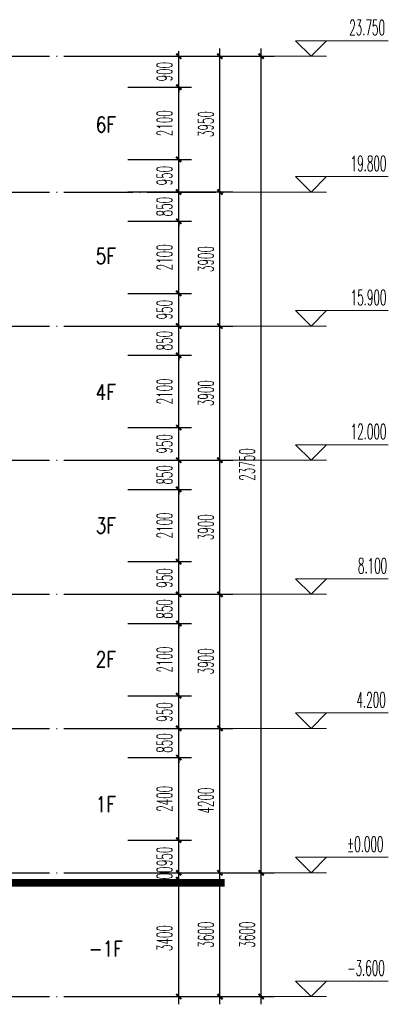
# Model space of a CAD drawing. Extents: x 1779708 to 7299578, y -1121471 to 88434.
# Tile 522 of 656: x 5208181 to 5218910, y -1009383 to -980747. Entities that reach past the tile are written whole.
import ezdxf

# ---------------------------------------------------------------- set-up
doc = ezdxf.new("R2010")
doc.units = 0
doc.header["$LTSCALE"] = 1000
doc.header["$MEASUREMENT"] = 0
doc.linetypes.add('DOTE', pattern=[2.42, 2, -0.2, 0.02, -0.2])
doc.layers.get('0').update_dxf_attribs({"linetype": 'CONTINUOUS'})
doc.layers.get('Defpoints').update_dxf_attribs({"linetype": 'CONTINUOUS'})
doc.layers.add('DIM_ELEV', color=3, linetype='CONTINUOUS', lineweight=13)
for name, color, linetype in [('DOTE', 1, 'DOTE'), ('PUB_DIM', 3, 'CONTINUOUS'), ('PUB_TEXT', 7, 'CONTINUOUS'), ('可见线', 6, 'CONTINUOUS')]:
    doc.layers.add(name, color=color, linetype=linetype)
doc.styles.add('_TCH_DIM', font='SIMPLEX.shx', dxfattribs={"width": 0.7, "bigfont": 'GBCBIG.shx'})
doc.styles.add('_TCH_DIM_T3', font='SIMPLEX.shx', dxfattribs={"width": 0.494118, "bigfont": 'GBCBIG.shx'})
doc.styles.add('dim_font', font='SIMPLEX.shx', dxfattribs={"width": 0.8})
doc.dimstyles.new('_TCH_ARCH&&150', dxfattribs={"dimtxt": 446.25, "dimasz": 150, "dimexe": 375, "dimexo": 450, "dimgap": 189.375, "dimtad": 1, "dimdec": 0, "dimzin": 0, "dimdsep": 46, "dimtxsty": '_TCH_DIM_T3', "dimblk": 'ARCHTICK', "dimcen": 0.09, "dimdle": 225, "dimclrt": 7, "dimazin": 2, "dimtfac": 1, "dimtdec": 0, "dimtix": 1, "dimtmove": 2, "dimatfit": 3, "dimfxl": 250, "dimtolj": 1, "dimtzin": 0, "dimarcsym": 0})

# ---------------------------------------------------------------- blocks, each defined once
blk = doc.blocks.new('_ArchTick')
at = {"color": 0, "linetype": 'ByBlock', "const_width": 0.4}
blk.add_lwpolyline([(-0.5, -0.5), (0.5, 0.5)], dxfattribs=at)
blk = doc.blocks.new('*D3690')
at = {"layer": 'Defpoints', "color": 0, "transparency": 16777216}
for p in [(5213277, -1005558), (5215210, -1005558), (5213277, -1009158)]:
    blk.add_point(p, dxfattribs=at)
at = {"layer": 'PUB_DIM', "color": 0, "lineweight": -2, "transparency": 16777216}
for p, q in [((5215210, -1009383), (5215210, -1005333)), ((5213727, -1005558), (5215585, -1005558)), ((5213727, -1009158), (5215585, -1009158))]:
    blk.add_line(p, q, dxfattribs=at)
at = {"layer": 'PUB_DIM', "color": 0, "lineweight": -2, "transparency": 16777216, "xscale": 150, "yscale": 150, "zscale": 150}
for p, rotation in [((5215210, -1005558), 90), ((5215210, -1009158), 270)]:
    blk.add_blockref('_ArchTick', p, dxfattribs=dict(at, rotation=rotation))
at = {"layer": 'PUB_DIM', "color": 7, "transparency": 16777216, "insert": (5214798, -1007358), "char_height": 446.2, "attachment_point": 5, "rotation": 90, "style": '_TCH_DIM_T3'}
blk.add_mtext('\\A1;3600', dxfattribs=at)
blk = doc.blocks.new('*D3691')
at = {"layer": 'Defpoints', "color": 0, "transparency": 16777216}
for p in [(5213277, -981808), (5215210, -981808), (5213277, -1005558)]:
    blk.add_point(p, dxfattribs=at)
at = {"layer": 'PUB_DIM', "color": 0, "lineweight": -2, "transparency": 16777216}
for p, q in [((5215210, -1005783), (5215210, -981583)), ((5213727, -981808), (5215585, -981808)), ((5213727, -1005558), (5215585, -1005558))]:
    blk.add_line(p, q, dxfattribs=at)
at = {"layer": 'PUB_DIM', "color": 0, "lineweight": -2, "transparency": 16777216, "xscale": 150, "yscale": 150, "zscale": 150}
for p, rotation in [((5215210, -981808), 90), ((5215210, -1005558), 270)]:
    blk.add_blockref('_ArchTick', p, dxfattribs=dict(at, rotation=rotation))
at = {"layer": 'PUB_DIM', "color": 7, "transparency": 16777216, "insert": (5214798, -993683), "char_height": 446.2, "attachment_point": 5, "rotation": 90, "style": '_TCH_DIM_T3'}
blk.add_mtext('\\A1;23750', dxfattribs=at)
blk = doc.blocks.new('*D3692')
at = {"layer": 'Defpoints', "color": 0, "transparency": 16777216}
for p in [(5212077, -1005558), (5214010, -1005558), (5212077, -1009158)]:
    blk.add_point(p, dxfattribs=at)
at = {"layer": 'PUB_DIM', "color": 0, "lineweight": -2, "transparency": 16777216}
for p, q in [((5214010, -1009383), (5214010, -1005333)), ((5212527, -1005558), (5214385, -1005558)), ((5212527, -1009158), (5214385, -1009158))]:
    blk.add_line(p, q, dxfattribs=at)
at = {"layer": 'PUB_DIM', "color": 0, "lineweight": -2, "transparency": 16777216, "xscale": 150, "yscale": 150, "zscale": 150}
for p, rotation in [((5214010, -1005558), 90), ((5214010, -1009158), 270)]:
    blk.add_blockref('_ArchTick', p, dxfattribs=dict(at, rotation=rotation))
at = {"layer": 'PUB_DIM', "color": 7, "transparency": 16777216, "insert": (5213598, -1007358), "char_height": 446.2, "attachment_point": 5, "rotation": 90, "style": '_TCH_DIM_T3'}
blk.add_mtext('\\A1;3600', dxfattribs=at)
blk = doc.blocks.new('*D3693')
at = {"layer": 'Defpoints', "color": 0, "transparency": 16777216}
for p in [(5212077, -1001358), (5214010, -1001358), (5212077, -1005558)]:
    blk.add_point(p, dxfattribs=at)
at = {"layer": 'PUB_DIM', "color": 0, "lineweight": -2, "transparency": 16777216}
for p, q in [((5214010, -1005783), (5214010, -1001133)), ((5212527, -1001358), (5214385, -1001358)), ((5212527, -1005558), (5214385, -1005558))]:
    blk.add_line(p, q, dxfattribs=at)
at = {"layer": 'PUB_DIM', "color": 0, "lineweight": -2, "transparency": 16777216, "xscale": 150, "yscale": 150, "zscale": 150}
for p, rotation in [((5214010, -1001358), 90), ((5214010, -1005558), 270)]:
    blk.add_blockref('_ArchTick', p, dxfattribs=dict(at, rotation=rotation))
at = {"layer": 'PUB_DIM', "color": 7, "transparency": 16777216, "insert": (5213598, -1003458), "char_height": 446.2, "attachment_point": 5, "rotation": 90, "style": '_TCH_DIM_T3'}
blk.add_mtext('\\A1;4200', dxfattribs=at)
blk = doc.blocks.new('*D3694')
at = {"layer": 'Defpoints', "color": 0, "transparency": 16777216}
for p in [(5212077, -997458), (5214010, -997458), (5212077, -1001358)]:
    blk.add_point(p, dxfattribs=at)
at = {"layer": 'PUB_DIM', "color": 0, "lineweight": -2, "transparency": 16777216}
for p, q in [((5214010, -1001583), (5214010, -997233)), ((5212527, -997458), (5214385, -997458)), ((5212527, -1001358), (5214385, -1001358))]:
    blk.add_line(p, q, dxfattribs=at)
at = {"layer": 'PUB_DIM', "color": 0, "lineweight": -2, "transparency": 16777216, "xscale": 150, "yscale": 150, "zscale": 150}
for p, rotation in [((5214010, -997458), 90), ((5214010, -1001358), 270)]:
    blk.add_blockref('_ArchTick', p, dxfattribs=dict(at, rotation=rotation))
at = {"layer": 'PUB_DIM', "color": 7, "transparency": 16777216, "insert": (5213598, -999408), "char_height": 446.2, "attachment_point": 5, "rotation": 90, "style": '_TCH_DIM_T3'}
blk.add_mtext('\\A1;3900', dxfattribs=at)
blk = doc.blocks.new('*D3695')
at = {"layer": 'Defpoints', "color": 0, "transparency": 16777216}
for p in [(5212077, -993558), (5214010, -993558), (5212077, -997458)]:
    blk.add_point(p, dxfattribs=at)
at = {"layer": 'PUB_DIM', "color": 0, "lineweight": -2, "transparency": 16777216}
for p, q in [((5214010, -997683), (5214010, -993333)), ((5212527, -993558), (5214385, -993558)), ((5212527, -997458), (5214385, -997458))]:
    blk.add_line(p, q, dxfattribs=at)
at = {"layer": 'PUB_DIM', "color": 0, "lineweight": -2, "transparency": 16777216, "xscale": 150, "yscale": 150, "zscale": 150}
for p, rotation in [((5214010, -993558), 90), ((5214010, -997458), 270)]:
    blk.add_blockref('_ArchTick', p, dxfattribs=dict(at, rotation=rotation))
at = {"layer": 'PUB_DIM', "color": 7, "transparency": 16777216, "insert": (5213598, -995508), "char_height": 446.2, "attachment_point": 5, "rotation": 90, "style": '_TCH_DIM_T3'}
blk.add_mtext('\\A1;3900', dxfattribs=at)
blk = doc.blocks.new('*D3696')
at = {"layer": 'Defpoints', "color": 0, "transparency": 16777216}
for p in [(5212077, -989658), (5214010, -989658), (5212077, -993558)]:
    blk.add_point(p, dxfattribs=at)
at = {"layer": 'PUB_DIM', "color": 0, "lineweight": -2, "transparency": 16777216}
for p, q in [((5212527, -989658), (5214385, -989658)), ((5214010, -993783), (5214010, -989433)), ((5212527, -993558), (5214385, -993558))]:
    blk.add_line(p, q, dxfattribs=at)
at = {"layer": 'PUB_DIM', "color": 0, "lineweight": -2, "transparency": 16777216, "xscale": 150, "yscale": 150, "zscale": 150}
for p, rotation in [((5214010, -989658), 90), ((5214010, -993558), 270)]:
    blk.add_blockref('_ArchTick', p, dxfattribs=dict(at, rotation=rotation))
at = {"layer": 'PUB_DIM', "color": 7, "transparency": 16777216, "insert": (5213598, -991608), "char_height": 446.2, "attachment_point": 5, "rotation": 90, "style": '_TCH_DIM_T3'}
blk.add_mtext('\\A1;3900', dxfattribs=at)
blk = doc.blocks.new('*D3697')
at = {"layer": 'Defpoints', "color": 0, "transparency": 16777216}
for p in [(5212077, -985758), (5214010, -985758), (5212077, -989658)]:
    blk.add_point(p, dxfattribs=at)
at = {"layer": 'PUB_DIM', "color": 0, "lineweight": -2, "transparency": 16777216}
for p, q in [((5214010, -989883), (5214010, -985533)), ((5212527, -985758), (5214385, -985758)), ((5212527, -989658), (5214385, -989658))]:
    blk.add_line(p, q, dxfattribs=at)
at = {"layer": 'PUB_DIM', "color": 0, "lineweight": -2, "transparency": 16777216, "xscale": 150, "yscale": 150, "zscale": 150}
for p, rotation in [((5214010, -985758), 90), ((5214010, -989658), 270)]:
    blk.add_blockref('_ArchTick', p, dxfattribs=dict(at, rotation=rotation))
at = {"layer": 'PUB_DIM', "color": 7, "transparency": 16777216, "insert": (5213598, -987708), "char_height": 446.2, "attachment_point": 5, "rotation": 90, "style": '_TCH_DIM_T3'}
blk.add_mtext('\\A1;3900', dxfattribs=at)
blk = doc.blocks.new('*D3698')
at = {"layer": 'Defpoints', "color": 0, "transparency": 16777216}
for p in [(5212077, -981808), (5214010, -981808), (5212077, -985758)]:
    blk.add_point(p, dxfattribs=at)
at = {"layer": 'PUB_DIM', "color": 0, "lineweight": -2, "transparency": 16777216}
for p, q in [((5214010, -985983), (5214010, -981583)), ((5212527, -981808), (5214385, -981808)), ((5212527, -985758), (5214385, -985758))]:
    blk.add_line(p, q, dxfattribs=at)
at = {"layer": 'PUB_DIM', "color": 0, "lineweight": -2, "transparency": 16777216, "xscale": 150, "yscale": 150, "zscale": 150}
for p, rotation in [((5214010, -981808), 90), ((5214010, -985758), 270)]:
    blk.add_blockref('_ArchTick', p, dxfattribs=dict(at, rotation=rotation))
at = {"layer": 'PUB_DIM', "color": 7, "transparency": 16777216, "insert": (5213598, -983783), "char_height": 446.2, "attachment_point": 5, "rotation": 90, "style": '_TCH_DIM_T3'}
blk.add_mtext('\\A1;3950', dxfattribs=at)
blk = doc.blocks.new('*D3720')
at = {"layer": 'Defpoints', "color": 0, "transparency": 16777216}
for p in [(5210877, -1005758), (5212810, -1005758), (5210877, -1009158)]:
    blk.add_point(p, dxfattribs=at)
at = {"layer": 'PUB_DIM', "color": 0, "lineweight": -2, "transparency": 16777216}
for p, q in [((5212810, -1009383), (5212810, -1005533)), ((5211327, -1005758), (5213185, -1005758)), ((5211327, -1009158), (5213185, -1009158))]:
    blk.add_line(p, q, dxfattribs=at)
at = {"layer": 'PUB_DIM', "color": 0, "lineweight": -2, "transparency": 16777216, "xscale": 150, "yscale": 150, "zscale": 150}
for p, rotation in [((5212810, -1005758), 90), ((5212810, -1009158), 270)]:
    blk.add_blockref('_ArchTick', p, dxfattribs=dict(at, rotation=rotation))
at = {"layer": 'PUB_DIM', "color": 7, "transparency": 16777216, "insert": (5212398, -1007458), "char_height": 446.2, "attachment_point": 5, "rotation": 90, "style": '_TCH_DIM_T3'}
blk.add_mtext('\\A1;3400', dxfattribs=at)
blk = doc.blocks.new('*D3721')
at = {"layer": 'Defpoints', "color": 0, "transparency": 16777216}
for p in [(5210877, -1005558), (5212810, -1005558), (5210877, -1005758)]:
    blk.add_point(p, dxfattribs=at)
at = {"layer": 'PUB_DIM', "color": 0, "lineweight": -2, "transparency": 16777216}
for p, q in [((5212810, -1005558), (5212810, -1005408)), ((5211327, -1005558), (5213185, -1005558)), ((5212810, -1005758), (5212810, -1005558)), ((5211327, -1005758), (5213185, -1005758)), ((5212810, -1005758), (5212810, -1005908))]:
    blk.add_line(p, q, dxfattribs=at)
at = {"layer": 'PUB_DIM', "color": 0, "lineweight": -2, "transparency": 16777216, "xscale": 150, "yscale": 150, "zscale": 150}
for p, rotation in [((5212810, -1005558), 270), ((5212810, -1005758), 90)]:
    blk.add_blockref('_ArchTick', p, dxfattribs=dict(at, rotation=rotation))
at = {"layer": 'PUB_DIM', "color": 7, "transparency": 16777216, "insert": (5212398, -1005658), "char_height": 446.2, "attachment_point": 5, "rotation": 90, "style": '_TCH_DIM_T3'}
blk.add_mtext('\\A1;200', dxfattribs=at)
blk = doc.blocks.new('*D3722')
at = {"layer": 'Defpoints', "color": 0, "transparency": 16777216}
for p in [(5210877, -1004608), (5212810, -1004608), (5210877, -1005558)]:
    blk.add_point(p, dxfattribs=at)
at = {"layer": 'PUB_DIM', "color": 0, "lineweight": -2, "transparency": 16777216}
for p, q in [((5212810, -1005783), (5212810, -1004383)), ((5211327, -1004608), (5213185, -1004608)), ((5211327, -1005558), (5213185, -1005558))]:
    blk.add_line(p, q, dxfattribs=at)
at = {"layer": 'PUB_DIM', "color": 0, "lineweight": -2, "transparency": 16777216, "xscale": 150, "yscale": 150, "zscale": 150}
for p, rotation in [((5212810, -1004608), 90), ((5212810, -1005558), 270)]:
    blk.add_blockref('_ArchTick', p, dxfattribs=dict(at, rotation=rotation))
at = {"layer": 'PUB_DIM', "color": 7, "transparency": 16777216, "insert": (5212398, -1005083), "char_height": 446.2, "attachment_point": 5, "rotation": 90, "style": '_TCH_DIM_T3'}
blk.add_mtext('\\A1;950', dxfattribs=at)
blk = doc.blocks.new('*D3723')
at = {"layer": 'Defpoints', "color": 0, "transparency": 16777216}
for p in [(5210877, -1002208), (5212810, -1002208), (5210877, -1004608)]:
    blk.add_point(p, dxfattribs=at)
at = {"layer": 'PUB_DIM', "color": 0, "lineweight": -2, "transparency": 16777216}
for p, q in [((5212810, -1004833), (5212810, -1001983)), ((5211327, -1002208), (5213185, -1002208)), ((5211327, -1004608), (5213185, -1004608))]:
    blk.add_line(p, q, dxfattribs=at)
at = {"layer": 'PUB_DIM', "color": 0, "lineweight": -2, "transparency": 16777216, "xscale": 150, "yscale": 150, "zscale": 150}
for p, rotation in [((5212810, -1002208), 90), ((5212810, -1004608), 270)]:
    blk.add_blockref('_ArchTick', p, dxfattribs=dict(at, rotation=rotation))
at = {"layer": 'PUB_DIM', "color": 7, "transparency": 16777216, "insert": (5212398, -1003408), "char_height": 446.2, "attachment_point": 5, "rotation": 90, "style": '_TCH_DIM_T3'}
blk.add_mtext('\\A1;2400', dxfattribs=at)
blk = doc.blocks.new('*D3724')
at = {"layer": 'Defpoints', "color": 0, "transparency": 16777216}
for p in [(5210877, -1001358), (5212810, -1001358), (5210877, -1002208)]:
    blk.add_point(p, dxfattribs=at)
at = {"layer": 'PUB_DIM', "color": 0, "lineweight": -2, "transparency": 16777216}
for p, q in [((5211327, -1001358), (5213185, -1001358)), ((5212810, -1001358), (5212810, -1001208)), ((5212810, -1002208), (5212810, -1001358)), ((5211327, -1002208), (5213185, -1002208)), ((5212810, -1002208), (5212810, -1002358))]:
    blk.add_line(p, q, dxfattribs=at)
at = {"layer": 'PUB_DIM', "color": 0, "lineweight": -2, "transparency": 16777216, "xscale": 150, "yscale": 150, "zscale": 150}
for p, rotation in [((5212810, -1001358), 270), ((5212810, -1002208), 90)]:
    blk.add_blockref('_ArchTick', p, dxfattribs=dict(at, rotation=rotation))
at = {"layer": 'PUB_DIM', "color": 7, "transparency": 16777216, "insert": (5212398, -1001783), "char_height": 446.2, "attachment_point": 5, "rotation": 90, "style": '_TCH_DIM_T3'}
blk.add_mtext('\\A1;850', dxfattribs=at)
blk = doc.blocks.new('*D3725')
at = {"layer": 'Defpoints', "color": 0, "transparency": 16777216}
for p in [(5210877, -1000408), (5212810, -1000408), (5210877, -1001358)]:
    blk.add_point(p, dxfattribs=at)
at = {"layer": 'PUB_DIM', "color": 0, "lineweight": -2, "transparency": 16777216}
for p, q in [((5212810, -1001583), (5212810, -1000183)), ((5211327, -1000408), (5213185, -1000408)), ((5211327, -1001358), (5213185, -1001358))]:
    blk.add_line(p, q, dxfattribs=at)
at = {"layer": 'PUB_DIM', "color": 0, "lineweight": -2, "transparency": 16777216, "xscale": 150, "yscale": 150, "zscale": 150}
for p, rotation in [((5212810, -1000408), 90), ((5212810, -1001358), 270)]:
    blk.add_blockref('_ArchTick', p, dxfattribs=dict(at, rotation=rotation))
at = {"layer": 'PUB_DIM', "color": 7, "transparency": 16777216, "insert": (5212398, -1000883), "char_height": 446.2, "attachment_point": 5, "rotation": 90, "style": '_TCH_DIM_T3'}
blk.add_mtext('\\A1;950', dxfattribs=at)
blk = doc.blocks.new('*D3726')
at = {"layer": 'Defpoints', "color": 0, "transparency": 16777216}
for p in [(5210877, -998308), (5212810, -998308), (5210877, -1000408)]:
    blk.add_point(p, dxfattribs=at)
at = {"layer": 'PUB_DIM', "color": 0, "lineweight": -2, "transparency": 16777216}
for p, q in [((5212810, -1000633), (5212810, -998083)), ((5211327, -998308), (5213185, -998308)), ((5211327, -1000408), (5213185, -1000408))]:
    blk.add_line(p, q, dxfattribs=at)
at = {"layer": 'PUB_DIM', "color": 0, "lineweight": -2, "transparency": 16777216, "xscale": 150, "yscale": 150, "zscale": 150}
for p, rotation in [((5212810, -998308), 90), ((5212810, -1000408), 270)]:
    blk.add_blockref('_ArchTick', p, dxfattribs=dict(at, rotation=rotation))
at = {"layer": 'PUB_DIM', "color": 7, "transparency": 16777216, "insert": (5212398, -999358), "char_height": 446.2, "attachment_point": 5, "rotation": 90, "style": '_TCH_DIM_T3'}
blk.add_mtext('\\A1;2100', dxfattribs=at)
blk = doc.blocks.new('*D3727')
at = {"layer": 'Defpoints', "color": 0, "transparency": 16777216}
for p in [(5210877, -997458), (5212810, -997458), (5210877, -998308)]:
    blk.add_point(p, dxfattribs=at)
at = {"layer": 'PUB_DIM', "color": 0, "lineweight": -2, "transparency": 16777216}
for p, q in [((5212810, -997458), (5212810, -997308)), ((5211327, -997458), (5213185, -997458)), ((5212810, -998308), (5212810, -997458)), ((5211327, -998308), (5213185, -998308)), ((5212810, -998308), (5212810, -998458))]:
    blk.add_line(p, q, dxfattribs=at)
at = {"layer": 'PUB_DIM', "color": 0, "lineweight": -2, "transparency": 16777216, "xscale": 150, "yscale": 150, "zscale": 150}
for p, rotation in [((5212810, -997458), 270), ((5212810, -998308), 90)]:
    blk.add_blockref('_ArchTick', p, dxfattribs=dict(at, rotation=rotation))
at = {"layer": 'PUB_DIM', "color": 7, "transparency": 16777216, "insert": (5212398, -997883), "char_height": 446.2, "attachment_point": 5, "rotation": 90, "style": '_TCH_DIM_T3'}
blk.add_mtext('\\A1;850', dxfattribs=at)
blk = doc.blocks.new('*D3728')
at = {"layer": 'Defpoints', "color": 0, "transparency": 16777216}
for p in [(5210877, -996508), (5212810, -996508), (5210877, -997458)]:
    blk.add_point(p, dxfattribs=at)
at = {"layer": 'PUB_DIM', "color": 0, "lineweight": -2, "transparency": 16777216}
for p, q in [((5211327, -996508), (5213185, -996508)), ((5212810, -997683), (5212810, -996283)), ((5211327, -997458), (5213185, -997458))]:
    blk.add_line(p, q, dxfattribs=at)
at = {"layer": 'PUB_DIM', "color": 0, "lineweight": -2, "transparency": 16777216, "xscale": 150, "yscale": 150, "zscale": 150}
for p, rotation in [((5212810, -996508), 90), ((5212810, -997458), 270)]:
    blk.add_blockref('_ArchTick', p, dxfattribs=dict(at, rotation=rotation))
at = {"layer": 'PUB_DIM', "color": 7, "transparency": 16777216, "insert": (5212398, -996983), "char_height": 446.2, "attachment_point": 5, "rotation": 90, "style": '_TCH_DIM_T3'}
blk.add_mtext('\\A1;950', dxfattribs=at)
blk = doc.blocks.new('*D3729')
at = {"layer": 'Defpoints', "color": 0, "transparency": 16777216}
for p in [(5210877, -994408), (5212810, -994408), (5210877, -996508)]:
    blk.add_point(p, dxfattribs=at)
at = {"layer": 'PUB_DIM', "color": 0, "lineweight": -2, "transparency": 16777216}
for p, q in [((5212810, -996733), (5212810, -994183)), ((5211327, -994408), (5213185, -994408)), ((5211327, -996508), (5213185, -996508))]:
    blk.add_line(p, q, dxfattribs=at)
at = {"layer": 'PUB_DIM', "color": 0, "lineweight": -2, "transparency": 16777216, "xscale": 150, "yscale": 150, "zscale": 150}
for p, rotation in [((5212810, -994408), 90), ((5212810, -996508), 270)]:
    blk.add_blockref('_ArchTick', p, dxfattribs=dict(at, rotation=rotation))
at = {"layer": 'PUB_DIM', "color": 7, "transparency": 16777216, "insert": (5212398, -995458), "char_height": 446.2, "attachment_point": 5, "rotation": 90, "style": '_TCH_DIM_T3'}
blk.add_mtext('\\A1;2100', dxfattribs=at)
blk = doc.blocks.new('*D3730')
at = {"layer": 'Defpoints', "color": 0, "transparency": 16777216}
for p in [(5210877, -993558), (5212810, -993558), (5210877, -994408)]:
    blk.add_point(p, dxfattribs=at)
at = {"layer": 'PUB_DIM', "color": 0, "lineweight": -2, "transparency": 16777216}
for p, q in [((5211327, -993558), (5213185, -993558)), ((5212810, -993558), (5212810, -993408)), ((5212810, -994408), (5212810, -993558)), ((5211327, -994408), (5213185, -994408)), ((5212810, -994408), (5212810, -994558))]:
    blk.add_line(p, q, dxfattribs=at)
at = {"layer": 'PUB_DIM', "color": 0, "lineweight": -2, "transparency": 16777216, "xscale": 150, "yscale": 150, "zscale": 150}
for p, rotation in [((5212810, -993558), 270), ((5212810, -994408), 90)]:
    blk.add_blockref('_ArchTick', p, dxfattribs=dict(at, rotation=rotation))
at = {"layer": 'PUB_DIM', "color": 7, "transparency": 16777216, "insert": (5212398, -993983), "char_height": 446.2, "attachment_point": 5, "rotation": 90, "style": '_TCH_DIM_T3'}
blk.add_mtext('\\A1;850', dxfattribs=at)
blk = doc.blocks.new('*D3731')
at = {"layer": 'Defpoints', "color": 0, "transparency": 16777216}
for p in [(5210877, -992608), (5212810, -992608), (5210877, -993558)]:
    blk.add_point(p, dxfattribs=at)
at = {"layer": 'PUB_DIM', "color": 0, "lineweight": -2, "transparency": 16777216}
for p, q in [((5212810, -993783), (5212810, -992383)), ((5211327, -992608), (5213185, -992608)), ((5211327, -993558), (5213185, -993558))]:
    blk.add_line(p, q, dxfattribs=at)
at = {"layer": 'PUB_DIM', "color": 0, "lineweight": -2, "transparency": 16777216, "xscale": 150, "yscale": 150, "zscale": 150}
for p, rotation in [((5212810, -992608), 90), ((5212810, -993558), 270)]:
    blk.add_blockref('_ArchTick', p, dxfattribs=dict(at, rotation=rotation))
at = {"layer": 'PUB_DIM', "color": 7, "transparency": 16777216, "insert": (5212398, -993083), "char_height": 446.2, "attachment_point": 5, "rotation": 90, "style": '_TCH_DIM_T3'}
blk.add_mtext('\\A1;950', dxfattribs=at)
blk = doc.blocks.new('*D3732')
at = {"layer": 'Defpoints', "color": 0, "transparency": 16777216}
for p in [(5210877, -990508), (5212810, -990508), (5210877, -992608)]:
    blk.add_point(p, dxfattribs=at)
at = {"layer": 'PUB_DIM', "color": 0, "lineweight": -2, "transparency": 16777216}
for p, q in [((5211327, -990508), (5213185, -990508)), ((5212810, -992833), (5212810, -990283)), ((5211327, -992608), (5213185, -992608))]:
    blk.add_line(p, q, dxfattribs=at)
at = {"layer": 'PUB_DIM', "color": 0, "lineweight": -2, "transparency": 16777216, "xscale": 150, "yscale": 150, "zscale": 150}
for p, rotation in [((5212810, -990508), 90), ((5212810, -992608), 270)]:
    blk.add_blockref('_ArchTick', p, dxfattribs=dict(at, rotation=rotation))
at = {"layer": 'PUB_DIM', "color": 7, "transparency": 16777216, "insert": (5212398, -991558), "char_height": 446.2, "attachment_point": 5, "rotation": 90, "style": '_TCH_DIM_T3'}
blk.add_mtext('\\A1;2100', dxfattribs=at)
blk = doc.blocks.new('*D3733')
at = {"layer": 'Defpoints', "color": 0, "transparency": 16777216}
for p in [(5210877, -989658), (5212810, -989658), (5210877, -990508)]:
    blk.add_point(p, dxfattribs=at)
at = {"layer": 'PUB_DIM', "color": 0, "lineweight": -2, "transparency": 16777216}
for p, q in [((5211327, -989658), (5213185, -989658)), ((5212810, -989658), (5212810, -989508)), ((5212810, -990508), (5212810, -989658)), ((5211327, -990508), (5213185, -990508)), ((5212810, -990508), (5212810, -990658))]:
    blk.add_line(p, q, dxfattribs=at)
at = {"layer": 'PUB_DIM', "color": 0, "lineweight": -2, "transparency": 16777216, "xscale": 150, "yscale": 150, "zscale": 150}
for p, rotation in [((5212810, -989658), 270), ((5212810, -990508), 90)]:
    blk.add_blockref('_ArchTick', p, dxfattribs=dict(at, rotation=rotation))
at = {"layer": 'PUB_DIM', "color": 7, "transparency": 16777216, "insert": (5212398, -990083), "char_height": 446.2, "attachment_point": 5, "rotation": 90, "style": '_TCH_DIM_T3'}
blk.add_mtext('\\A1;850', dxfattribs=at)
blk = doc.blocks.new('*D3734')
at = {"layer": 'Defpoints', "color": 0, "transparency": 16777216}
for p in [(5210877, -988708), (5212810, -988708), (5210877, -989658)]:
    blk.add_point(p, dxfattribs=at)
at = {"layer": 'PUB_DIM', "color": 0, "lineweight": -2, "transparency": 16777216}
for p, q in [((5212810, -989883), (5212810, -988483)), ((5211327, -988708), (5213185, -988708)), ((5211327, -989658), (5213185, -989658))]:
    blk.add_line(p, q, dxfattribs=at)
at = {"layer": 'PUB_DIM', "color": 0, "lineweight": -2, "transparency": 16777216, "xscale": 150, "yscale": 150, "zscale": 150}
for p, rotation in [((5212810, -988708), 90), ((5212810, -989658), 270)]:
    blk.add_blockref('_ArchTick', p, dxfattribs=dict(at, rotation=rotation))
at = {"layer": 'PUB_DIM', "color": 7, "transparency": 16777216, "insert": (5212398, -989183), "char_height": 446.2, "attachment_point": 5, "rotation": 90, "style": '_TCH_DIM_T3'}
blk.add_mtext('\\A1;950', dxfattribs=at)
blk = doc.blocks.new('*D3735')
at = {"layer": 'Defpoints', "color": 0, "transparency": 16777216}
for p in [(5210877, -986608), (5212810, -986608), (5210877, -988708)]:
    blk.add_point(p, dxfattribs=at)
at = {"layer": 'PUB_DIM', "color": 0, "lineweight": -2, "transparency": 16777216}
for p, q in [((5212810, -988933), (5212810, -986383)), ((5211327, -986608), (5213185, -986608)), ((5211327, -988708), (5213185, -988708))]:
    blk.add_line(p, q, dxfattribs=at)
at = {"layer": 'PUB_DIM', "color": 0, "lineweight": -2, "transparency": 16777216, "xscale": 150, "yscale": 150, "zscale": 150}
for p, rotation in [((5212810, -986608), 90), ((5212810, -988708), 270)]:
    blk.add_blockref('_ArchTick', p, dxfattribs=dict(at, rotation=rotation))
at = {"layer": 'PUB_DIM', "color": 7, "transparency": 16777216, "insert": (5212398, -987658), "char_height": 446.2, "attachment_point": 5, "rotation": 90, "style": '_TCH_DIM_T3'}
blk.add_mtext('\\A1;2100', dxfattribs=at)
blk = doc.blocks.new('*D3736')
at = {"layer": 'Defpoints', "color": 0, "transparency": 16777216}
for p in [(5210877, -985758), (5212810, -985758), (5210877, -986608)]:
    blk.add_point(p, dxfattribs=at)
at = {"layer": 'PUB_DIM', "color": 0, "lineweight": -2, "transparency": 16777216}
for p, q in [((5212810, -985758), (5212810, -985608)), ((5211327, -985758), (5213185, -985758)), ((5212810, -986608), (5212810, -985758)), ((5211327, -986608), (5213185, -986608)), ((5212810, -986608), (5212810, -986758))]:
    blk.add_line(p, q, dxfattribs=at)
at = {"layer": 'PUB_DIM', "color": 0, "lineweight": -2, "transparency": 16777216, "xscale": 150, "yscale": 150, "zscale": 150}
for p, rotation in [((5212810, -985758), 270), ((5212810, -986608), 90)]:
    blk.add_blockref('_ArchTick', p, dxfattribs=dict(at, rotation=rotation))
at = {"layer": 'PUB_DIM', "color": 7, "transparency": 16777216, "insert": (5212398, -986183), "char_height": 446.2, "attachment_point": 5, "rotation": 90, "style": '_TCH_DIM_T3'}
blk.add_mtext('\\A1;850', dxfattribs=at)
blk = doc.blocks.new('*D3737')
at = {"layer": 'Defpoints', "color": 0, "transparency": 16777216}
for p in [(5210877, -984808), (5212810, -984808), (5210877, -985758)]:
    blk.add_point(p, dxfattribs=at)
at = {"layer": 'PUB_DIM', "color": 0, "lineweight": -2, "transparency": 16777216}
for p, q in [((5211327, -984808), (5213185, -984808)), ((5212810, -985983), (5212810, -984583)), ((5211327, -985758), (5213185, -985758))]:
    blk.add_line(p, q, dxfattribs=at)
at = {"layer": 'PUB_DIM', "color": 0, "lineweight": -2, "transparency": 16777216, "xscale": 150, "yscale": 150, "zscale": 150}
for p, rotation in [((5212810, -984808), 90), ((5212810, -985758), 270)]:
    blk.add_blockref('_ArchTick', p, dxfattribs=dict(at, rotation=rotation))
at = {"layer": 'PUB_DIM', "color": 7, "transparency": 16777216, "insert": (5212398, -985283), "char_height": 446.2, "attachment_point": 5, "rotation": 90, "style": '_TCH_DIM_T3'}
blk.add_mtext('\\A1;950', dxfattribs=at)
blk = doc.blocks.new('*D3738')
at = {"layer": 'Defpoints', "color": 0, "transparency": 16777216}
for p in [(5210877, -982708), (5212810, -982708), (5210877, -984808)]:
    blk.add_point(p, dxfattribs=at)
at = {"layer": 'PUB_DIM', "color": 0, "lineweight": -2, "transparency": 16777216}
for p, q in [((5212810, -985033), (5212810, -982483)), ((5211327, -982708), (5213185, -982708)), ((5211327, -984808), (5213185, -984808))]:
    blk.add_line(p, q, dxfattribs=at)
at = {"layer": 'PUB_DIM', "color": 0, "lineweight": -2, "transparency": 16777216, "xscale": 150, "yscale": 150, "zscale": 150}
for p, rotation in [((5212810, -982708), 90), ((5212810, -984808), 270)]:
    blk.add_blockref('_ArchTick', p, dxfattribs=dict(at, rotation=rotation))
at = {"layer": 'PUB_DIM', "color": 7, "transparency": 16777216, "insert": (5212398, -983758), "char_height": 446.2, "attachment_point": 5, "rotation": 90, "style": '_TCH_DIM_T3'}
blk.add_mtext('\\A1;2100', dxfattribs=at)
blk = doc.blocks.new('*D3739')
at = {"layer": 'Defpoints', "color": 0, "transparency": 16777216}
for p in [(5210877, -981808), (5212810, -981808), (5210877, -982708)]:
    blk.add_point(p, dxfattribs=at)
at = {"layer": 'PUB_DIM', "color": 0, "lineweight": -2, "transparency": 16777216}
for p, q in [((5212810, -981808), (5212810, -981658)), ((5211327, -981808), (5213185, -981808)), ((5212810, -982708), (5212810, -981808)), ((5211327, -982708), (5213185, -982708)), ((5212810, -982708), (5212810, -982858))]:
    blk.add_line(p, q, dxfattribs=at)
at = {"layer": 'PUB_DIM', "color": 0, "lineweight": -2, "transparency": 16777216, "xscale": 150, "yscale": 150, "zscale": 150}
for p, rotation in [((5212810, -981808), 270), ((5212810, -982708), 90)]:
    blk.add_blockref('_ArchTick', p, dxfattribs=dict(at, rotation=rotation))
at = {"layer": 'PUB_DIM', "color": 7, "transparency": 16777216, "insert": (5212398, -982258), "char_height": 446.2, "attachment_point": 5, "rotation": 90, "style": '_TCH_DIM_T3'}
blk.add_mtext('\\A1;900', dxfattribs=at)

msp = doc.modelspace()

# ---------------------------------------------------------------- linework, layer by layer
at = {"layer": 'DIM_ELEV'}
for p, q in [((5216660.1, -981808.3), (5216210.1, -981358.3)), ((5216210.1, -981358.3), (5218910.1, -981358.3)), ((5216660.1, -981808.3), (5217110.1, -981358.3)), ((5214185.1, -981808.3), (5217110.1, -981808.3)), ((5216660.1, -985758.3), (5216210.1, -985308.3)), ((5216210.1, -985308.3), (5218910.1, -985308.3)), ((5216660.1, -985758.3), (5217110.1, -985308.3)), ((5214185.1, -985758.3), (5217110.1, -985758.3)), ((5216660.1, -989658.3), (5216210.1, -989208.3)), ((5216210.1, -989208.3), (5218910.1, -989208.3)), ((5216660.1, -989658.3), (5217110.1, -989208.3)), ((5214185.1, -989658.3), (5217110.1, -989658.3)), ((5216660.1, -993558.3), (5216210.1, -993108.3)), ((5216210.1, -993108.3), (5218910.1, -993108.3)), ((5216660.1, -993558.3), (5217110.1, -993108.3)), ((5214185.1, -993558.3), (5217110.1, -993558.3)), ((5216660.1, -997458.3), (5216210.1, -997008.3)), ((5216210.1, -997008.3), (5218910.1, -997008.3)), ((5216660.1, -997458.3), (5217110.1, -997008.3)), ((5214185.1, -997458.3), (5217110.1, -997458.3)), ((5216660.1, -1001358.3), (5216210.1, -1000908.3)), ((5216210.1, -1000908.3), (5218910.1, -1000908.3)), ((5216660.1, -1001358.3), (5217110.1, -1000908.3)), ((5214185.1, -1001358.3), (5217110.1, -1001358.3)), ((5216660.1, -1005558.3), (5216210.1, -1005108.3)), ((5216210.1, -1005108.3), (5218910.1, -1005108.3)), ((5216660.1, -1005558.3), (5217110.1, -1005108.3)), ((5214185.1, -1005558.3), (5217110.1, -1005558.3)), ((5216660.1, -1009158.3), (5216210.1, -1008708.3)), ((5216210.1, -1008708.3), (5218910.1, -1008708.3)), ((5216660.1, -1009158.3), (5217110.1, -1008708.3)), ((5214185.1, -1009158.3), (5217110.1, -1009158.3))]:
    msp.add_line(p, q, dxfattribs=at)
at = {"layer": 'DOTE'}
for p, q in [((5122351, -981808.3), (5214144.1, -981808.3)), ((5122351, -985758.3), (5214144.1, -985758.3)), ((5122351, -989658.3), (5214144.1, -989658.3)), ((5122351, -993558.3), (5214144.1, -993558.3)), ((5122351, -997458.3), (5214144.1, -997458.3)), ((5122351, -1001358.3), (5214144.1, -1001358.3)), ((5122351, -1005558.3), (5214144.1, -1005558.3)), ((5164747.5, -1005758.3), (5214144.1, -1005758.3)), ((5122351, -1009158.3), (5214144.1, -1009158.3))]:
    msp.add_line(p, q, dxfattribs=at)
at = {"layer": '可见线', "const_width": 200}
msp.add_lwpolyline([(5214144.1, -1005858.3), (5146447.5, -1005858.3), (5146447.5, -1009258.3), (5122310, -1009258.3)], dxfattribs=at)
at = {"layer": '可见线'}
msp.add_lwpolyline([(5214144.1, -1005758.3), (5146347.5, -1005758.3)], dxfattribs=at)

# ---------------------------------------------------------------- texts
at = {"layer": 'PUB_DIM', "color": 7, "char_height": 450, "attachment_point": 5, "style": 'dim_font'}
for s, insert in [('6F', (5210687.9, -983799.5)), ('5F', (5210687.9, -987620.9)), ('4F', (5210687.9, -991581.5)), ('3F', (5210687.9, -995461)), ('2F', (5210687.9, -999348.3)), ('1F', (5210687.9, -1003568)), ('-1F', (5210687.9, -1007768))]:
    msp.add_mtext(s, dxfattribs=dict(at, insert=insert))
at = {"layer": 'PUB_TEXT', "color": 7, "style": '_TCH_DIM', "width": 0.494118}
for s, p in [('23.750', (5217773.1, -981200.8)), ('19.800', (5217815.1, -985150.8)), ('15.900', (5217815.1, -989050.8)), ('12.000', (5217815.1, -992950.8)), ('8.100', (5218025.1, -996850.8)), ('4.200', (5217983.1, -1000750.8)), ('%%P0.000', (5217710.1, -1004950.8)), ('-3.600', (5217710.1, -1008550.8))]:
    msp.add_text(s, height=446.25, dxfattribs=at).set_placement(p)

# ---------------------------------------------------------------- dimensions: what is measured, and where the dimension line sits
at = {"layer": 'PUB_DIM'}
for p1, p2, picture, middle in [((5210877.3, -982708.3), (5210877.3, -981808.3), '*D3739', (5212397.6, -982258.3)), ((5212077.3, -985758.3), (5212077.3, -981808.3), '*D3698', (5213597.6, -983783.3)), ((5213277.3, -1005558.3), (5213277.3, -981808.3), '*D3691', (5214797.6, -993683.3)), ((5210877.3, -984808.3), (5210877.3, -982708.3), '*D3738', (5212397.6, -983758.3)), ((5210877.3, -985758.3), (5210877.3, -984808.3), '*D3737', (5212397.6, -985283.3)), ((5210877.3, -986608.3), (5210877.3, -985758.3), '*D3736', (5212397.6, -986183.3)), ((5212077.3, -989658.3), (5212077.3, -985758.3), '*D3697', (5213597.6, -987708.3)), ((5210877.3, -988708.3), (5210877.3, -986608.3), '*D3735', (5212397.6, -987658.3)), ((5210877.3, -989658.3), (5210877.3, -988708.3), '*D3734', (5212397.6, -989183.3)), ((5210877.3, -990508.3), (5210877.3, -989658.3), '*D3733', (5212397.6, -990083.3)), ((5212077.3, -993558.3), (5212077.3, -989658.3), '*D3696', (5213597.6, -991608.3)), ((5210877.3, -992608.3), (5210877.3, -990508.3), '*D3732', (5212397.6, -991558.3)), ((5210877.3, -993558.3), (5210877.3, -992608.3), '*D3731', (5212397.6, -993083.3)), ((5212077.3, -997458.3), (5212077.3, -993558.3), '*D3695', (5213597.6, -995508.3)), ((5210877.3, -994408.3), (5210877.3, -993558.3), '*D3730', (5212397.6, -993983.3)), ((5210877.3, -996508.3), (5210877.3, -994408.3), '*D3729', (5212397.6, -995458.3)), ((5210877.3, -997458.3), (5210877.3, -996508.3), '*D3728', (5212397.6, -996983.3)), ((5210877.3, -998308.3), (5210877.3, -997458.3), '*D3727', (5212397.6, -997883.3)), ((5212077.3, -1001358.3), (5212077.3, -997458.3), '*D3694', (5213597.6, -999408.3)), ((5210877.3, -1000408.3), (5210877.3, -998308.3), '*D3726', (5212397.6, -999358.3)), ((5210877.3, -1001358.3), (5210877.3, -1000408.3), '*D3725', (5212397.6, -1000883.3)), ((5212077.3, -1005558.3), (5212077.3, -1001358.3), '*D3693', (5213597.6, -1003458.3)), ((5210877.3, -1002208.3), (5210877.3, -1001358.3), '*D3724', (5212397.6, -1001783.3)), ((5210877.3, -1004608.3), (5210877.3, -1002208.3), '*D3723', (5212397.6, -1003408.3)), ((5210877.3, -1005558.3), (5210877.3, -1004608.3), '*D3722', (5212397.6, -1005083.3)), ((5210877.3, -1005758.3), (5210877.3, -1005558.3), '*D3721', (5212397.6, -1005658.3)), ((5212077.3, -1009158.3), (5212077.3, -1005558.3), '*D3692', (5213597.6, -1007358.3)), ((5213277.3, -1009158.3), (5213277.3, -1005558.3), '*D3690', (5214797.6, -1007358.3)), ((5210877.3, -1009158.3), (5210877.3, -1005758.3), '*D3720', (5212397.6, -1007458.3))]:
    dim = msp.add_aligned_dim(p1=p1, p2=p2, distance=-1932.8, dimstyle='_TCH_ARCH&&150', dxfattribs=at)
    dim.commit()
    dim.dimension.update_dxf_attribs({"geometry": picture, "text_midpoint": middle})

doc.saveas('drawing.dxf')
